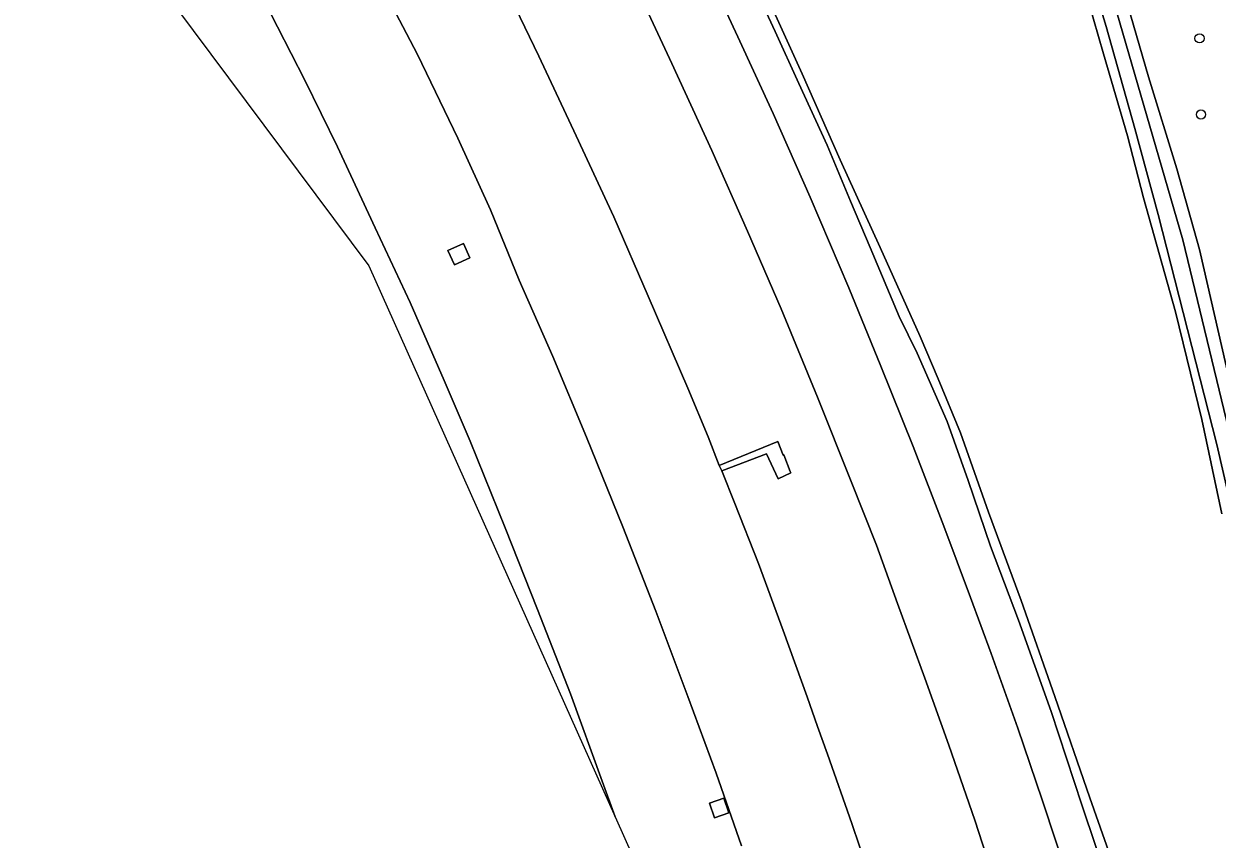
# Model space of a CAD drawing. Extents: x 157445 to 158888, y 383061 to 384688.
# Drawn here: x 157699.3 to 157826.4, y 384355.9 to 384442.7 of the extents above; entities that cross this region are included whole.
import ezdxf

# ---------------------------------------------------------------- set-up
doc = ezdxf.new("R2010")
doc.units = 0
for name, color, linetype in [('IMGEO_Berm_groen', 7, 'Continuous'), ('IMGEO_Boom', 7, 'Continuous'), ('IMGEO_Gemengd_bos', 7, 'Continuous'), ('IMGEO_Grasland_overig', 7, 'Continuous'), ('IMGEO_Oever', 7, 'Continuous'), ('IMGEO_Rijbaan_autosnelweg', 7, 'Continuous'), ('IMGEO_Rijbaan_autoweg', 7, 'Continuous'), ('IMGEO_Terreindeel_gesloten', 7, 'Continuous'), ('IMGEO_Terreindeel_open', 7, 'Continuous'), ('IMGEO_Waterloop', 7, 'Continuous')]:
    doc.layers.add(name, color=color, linetype=linetype)

msp = doc.modelspace()

# ---------------------------------------------------------------- linework, layer by layer
at = {"layer": 'IMGEO_Berm_groen'}
for points in [[(157749.71, 384448.55), (157754.18, 384439.26), (157758.19, 384430.79), (157762.17, 384422.15), (157765.86, 384413.71), (157770.08, 384403.92), (157772.24, 384398.72), (157773.42, 384395.68), (157779.64, 384398.23), (157780.22, 384396.8), (157780.29, 384396.83), (157780.95, 384395.04), (157781.02, 384394.9), (157779.69, 384394.26), (157778.43, 384396.93), (157773.68, 384395.1), (157775.07, 384391.63), (157777.58, 384385.24), (157780.21, 384378.1), (157782.78, 384371.04), (157783.89, 384367.89), (157784.94, 384364.96), (157787.54, 384357.58), (157789.98, 384350.34)], [(157815.05, 384350.58), (157812.03, 384359.56), (157808.77, 384369.5), (157805.27, 384379.2), (157802.29, 384387.1), (157799.94, 384394.07), (157797.68, 384400.38), (157794.48, 384407.63), (157792.58, 384411.54), (157789.49, 384418.88), (157787.39, 384423.81), (157784.9, 384429.8), (157781.9, 384436.37), (157779.38, 384441.89), (157776.3, 384448.51)], [(157803.42, 384349.38), (157800.64, 384357.91), (157797.87, 384365.91), (157795.3, 384373.03), (157792.41, 384381), (157790.17, 384387.21), (157787.46, 384393.99), (157783.86, 384402.97), (157780.01, 384412.37), (157776.43, 384420.62), (157772.63, 384429.22), (157768.38, 384438.5), (157764.39, 384447.03)], [(157772.74, 384447.06), (157775.41, 384441.34), (157779.14, 384433.16), (157783.09, 384424.24), (157787.21, 384414.59), (157790.64, 384406.26), (157794.06, 384397.72), (157797.32, 384389.23), (157800.19, 384381.62), (157802.39, 384375.67), (157805.2, 384367.73), (157807.81, 384360.08), (157810.76, 384351.18)], [(157775.77, 384355.17), (157773.07, 384362.91), (157770.08, 384371.08), (157766.66, 384380.17), (157763.15, 384389.16), (157759.26, 384398.7), (157755.68, 384407.29), (157752.11, 384415.42), (157749.04, 384422.92), (157745.58, 384430.52), (157741.27, 384439.46), (157737.78, 384446.12)], [(157724.92, 384445.23), (157729.26, 384436.71), (157732.75, 384429.62), (157736.77, 384420.98), (157740.48, 384413.04), (157744.13, 384404.74), (157746.88, 384398.29), (157750.6, 384389.03), (157754.06, 384380.35), (157757.56, 384371.37), (157760.96, 384362.07), (157762.31, 384358.28), (157778.45, 384322.19)]]:
    msp.add_lwpolyline(points, dxfattribs=at)
for points in [[(157744.52, 384418.59), (157746.16, 384419.33), (157746.86, 384417.8), (157745.22, 384417.06)], [(157772.92, 384358.16), (157772.37, 384359.73), (157773.89, 384360.27), (157774.44, 384358.7)]]:
    msp.add_lwpolyline(points, close=True, dxfattribs=at)
at = {"layer": 'IMGEO_Boom'}
for centre in [(157824.57, 384441.16), (157824.72, 384433.05)]:
    msp.add_circle(centre, 0.489, dxfattribs=at)
at = {"layer": 'IMGEO_Gemengd_bos'}
msp.add_lwpolyline([(157839.25, 384469.59), (157820.95, 384476.97), (157818.79, 384471.02), (157809.98, 384474.26), (157812.27, 384480.48), (157804.84, 384483.47), (157809.75, 384468.69), (157814.75, 384452.46), (157816.89, 384444.76), (157819.14, 384437.06), (157822.15, 384427.28), (157824.56, 384418.68), (157829.36, 384397.77)], dxfattribs=at)
at = {"layer": 'IMGEO_Grasland_overig'}
for points in [[(157776.3, 384448.51), (157779.38, 384441.89), (157781.9, 384436.37), (157784.9, 384429.8), (157787.39, 384423.81), (157789.49, 384418.88), (157792.58, 384411.54), (157794.48, 384407.63), (157797.68, 384400.38), (157799.94, 384394.07), (157802.29, 384387.1), (157805.27, 384379.2), (157808.77, 384369.5), (157812.03, 384359.56), (157815.05, 384350.58)], [(157826.93, 384390.54), (157824.8, 384400.57), (157821.99, 384412.05), (157818.6, 384424.17), (157816.91, 384430.79), (157814.35, 384439.52), (157811.68, 384448.77)], [(157778.35, 384446.02), (157782.26, 384437.39), (157786.28, 384428.24), (157790.54, 384418.91), (157794.8, 384409.42), (157796.74, 384404.92), (157799.11, 384399.15), (157802.09, 384390.72), (157805.57, 384381.32), (157809.15, 384371.07), (157812.88, 384360.3), (157816, 384351.41)], [(157816, 384351.41), (157812.88, 384360.3), (157809.15, 384371.07), (157805.57, 384381.32), (157802.09, 384390.72), (157799.11, 384399.15), (157796.74, 384404.92), (157794.8, 384409.42), (157790.54, 384418.91), (157786.28, 384428.24), (157782.26, 384437.39), (157778.35, 384446.02)]]:
    msp.add_lwpolyline(points, dxfattribs=at)
at = {"layer": 'IMGEO_Oever'}
for points in [[(157829.54, 384384.34), (157826.4, 384397.93), (157820.16, 384422.39), (157817.69, 384431.56), (157814.64, 384442.43), (157810.52, 384455.93), (157808.78, 384460.94), (157806.74, 384465.95), (157801.85, 384473.81), (157798.63, 384477.14), (157795.72, 384480.01), (157791.49, 384483.87), (157788.75, 384486.19), (157788.75, 384486.85), (157789.65, 384487.48), (157790.77, 384487.06), (157796.72, 384482.47), (157800.28, 384478.4), (157808.95, 384466), (157811.92, 384457.16), (157822.79, 384419.71), (157829.75, 384390.92)], [(157811.68, 384448.77), (157814.35, 384439.52), (157816.91, 384430.79), (157818.6, 384424.17), (157821.99, 384412.05), (157824.8, 384400.57), (157826.93, 384390.54)], [(157829.36, 384397.77), (157824.56, 384418.68), (157822.15, 384427.28), (157819.14, 384437.06), (157816.89, 384444.76)]]:
    msp.add_lwpolyline(points, dxfattribs=at)
at = {"layer": 'IMGEO_Rijbaan_autosnelweg'}
msp.add_lwpolyline([(157762.31, 384358.28), (157760.96, 384362.07), (157757.56, 384371.37), (157754.06, 384380.35), (157750.6, 384389.03), (157746.88, 384398.29), (157744.13, 384404.74), (157740.48, 384413.04), (157736.77, 384420.98), (157732.75, 384429.62), (157729.26, 384436.71), (157724.92, 384445.23), (157716.77, 384460.79), (157713.96, 384466.08), (157708.54, 384475.86), (157710.52, 384470.66), (157710.44, 384463.37), (157704.94, 384465.88), (157699.35, 384467.56), (157702.44, 384462.05), (157736.09, 384416.95)], close=True, dxfattribs=at)
for points in [[(157789.98, 384350.34), (157787.54, 384357.58), (157784.94, 384364.96), (157783.89, 384367.89), (157782.78, 384371.04), (157780.21, 384378.1), (157777.58, 384385.24), (157775.07, 384391.63), (157773.68, 384395.1), (157773.42, 384395.68), (157772.24, 384398.72), (157770.08, 384403.92), (157765.86, 384413.71), (157762.17, 384422.15), (157758.19, 384430.79), (157754.18, 384439.26), (157749.71, 384448.55)], [(157737.78, 384446.12), (157741.27, 384439.46), (157745.58, 384430.52), (157749.04, 384422.92), (157752.11, 384415.42), (157755.68, 384407.29), (157759.26, 384398.7), (157763.15, 384389.16), (157766.66, 384380.17), (157770.08, 384371.08), (157773.07, 384362.91), (157775.77, 384355.17)]]:
    msp.add_lwpolyline(points, dxfattribs=at)
at = {"layer": 'IMGEO_Rijbaan_autoweg'}
for points in [[(157764.39, 384447.03), (157768.38, 384438.5), (157772.63, 384429.22), (157776.43, 384420.62), (157780.01, 384412.37), (157783.86, 384402.97), (157787.46, 384393.99), (157790.17, 384387.21), (157792.41, 384381), (157795.3, 384373.03), (157797.87, 384365.91), (157800.64, 384357.91), (157803.42, 384349.38)], [(157810.76, 384351.18), (157807.81, 384360.08), (157805.2, 384367.73), (157802.39, 384375.67), (157800.19, 384381.62), (157797.32, 384389.23), (157794.06, 384397.72), (157790.64, 384406.26), (157787.21, 384414.59), (157783.09, 384424.24), (157779.14, 384433.16), (157775.41, 384441.34), (157772.74, 384447.06)]]:
    msp.add_lwpolyline(points, dxfattribs=at)
at = {"layer": 'IMGEO_Terreindeel_gesloten'}
for points in [[(157744.52, 384418.59), (157745.22, 384417.06), (157746.86, 384417.8), (157746.16, 384419.33)], [(157772.92, 384358.16), (157774.44, 384358.7), (157773.89, 384360.27), (157772.37, 384359.73)]]:
    msp.add_lwpolyline(points, close=True, dxfattribs=at)
at = {"layer": 'IMGEO_Terreindeel_open'}
msp.add_lwpolyline([(157773.42, 384395.68), (157773.68, 384395.1), (157778.43, 384396.93), (157779.69, 384394.26), (157781.02, 384394.9), (157780.95, 384395.04), (157780.29, 384396.83), (157780.22, 384396.8), (157779.64, 384398.23)], close=True, dxfattribs=at)
at = {"layer": 'IMGEO_Waterloop'}
msp.add_lwpolyline([(157829.75, 384390.92), (157822.79, 384419.71), (157811.92, 384457.16), (157808.95, 384466), (157800.28, 384478.4), (157796.72, 384482.47), (157790.77, 384487.06), (157789.65, 384487.48), (157788.75, 384486.85), (157788.75, 384486.19), (157791.49, 384483.87), (157795.72, 384480.01), (157798.63, 384477.14), (157801.85, 384473.81), (157806.74, 384465.95), (157808.78, 384460.94), (157810.52, 384455.93), (157814.64, 384442.43), (157817.69, 384431.56), (157820.16, 384422.39), (157826.4, 384397.93), (157829.54, 384384.34)], dxfattribs=at)

doc.saveas('drawing.dxf')
